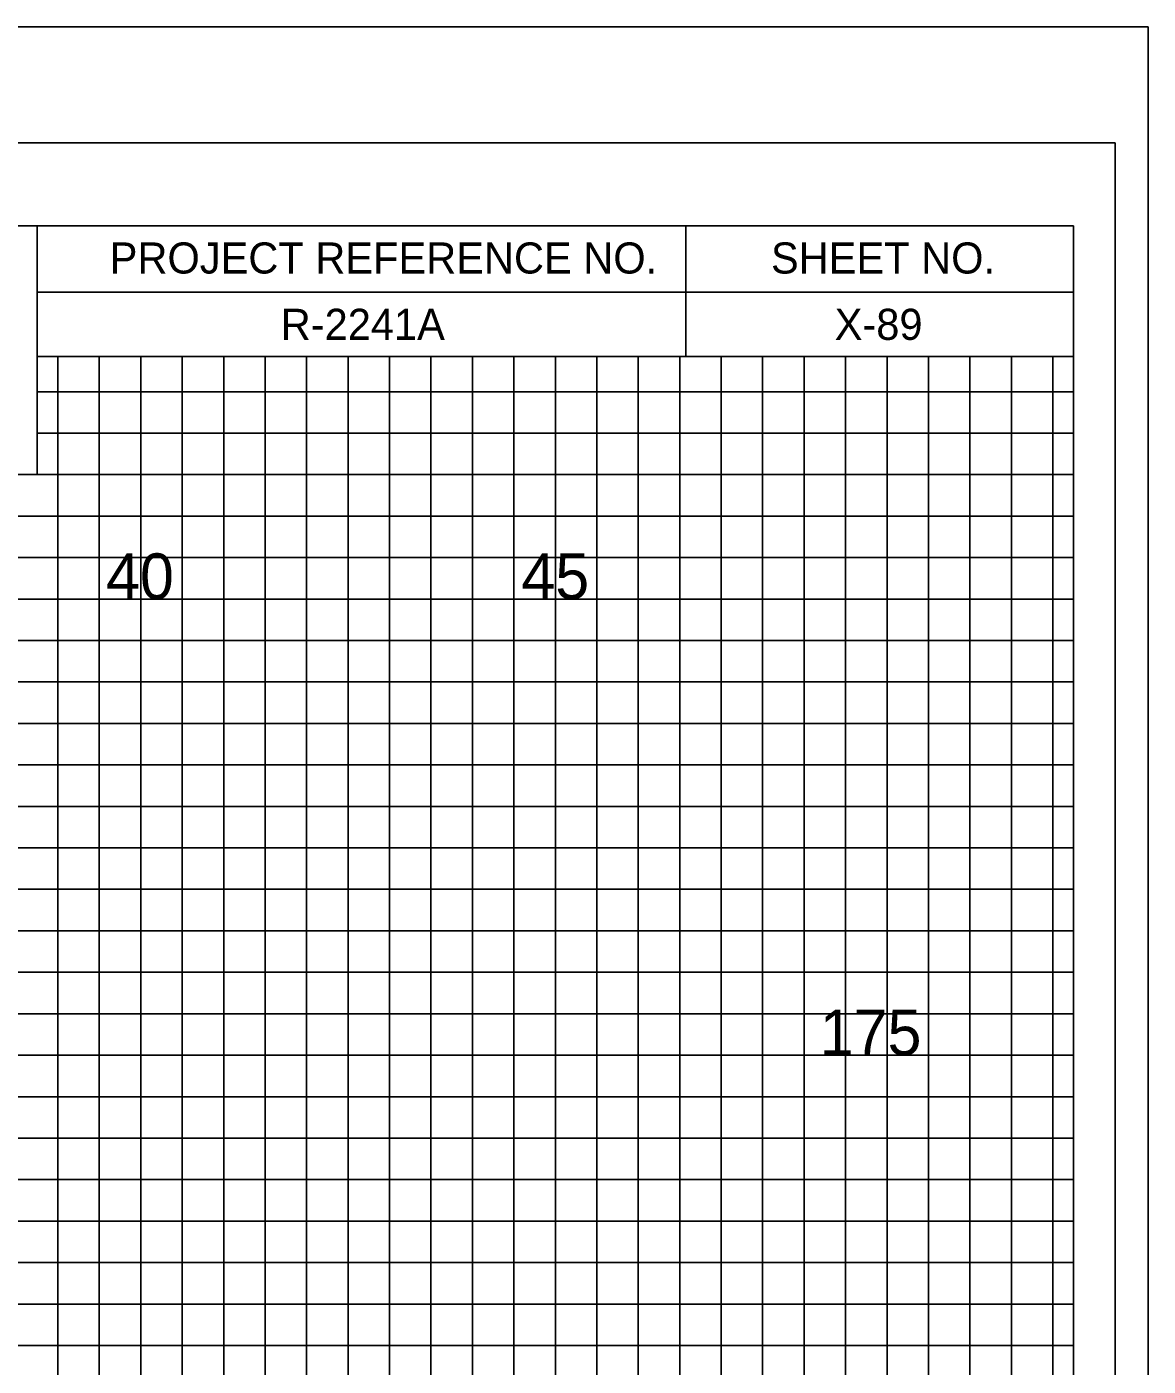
# Model space of a CAD drawing. Extents: x -4 to 103, y -2 to 6583.
# Drawn here: x 89.88 to 103.4, y 6283.85 to 6300 of the extents above; entities that cross this region are included whole.
import ezdxf

# ---------------------------------------------------------------- set-up
doc = ezdxf.new("R2010")
doc.units = 0
for name, color, linetype in [('Prop XS Elevation Labels', 7, 'Continuous'), ('Prop XS Offset Labels', 7, 'Continuous'), ('Prop XS Project Number', 7, 'Continuous'), ('Prop XS Sheet Number', 7, 'Continuous'), ('Sheet Cross Section CELL', 7, 'Continuous'), ('Sheet Cross Section Grid Major CELL', 7, 'Continuous'), ('Sheet Cross Section Grid Middle CELL', 7, 'Continuous'), ('Sheet Cutting Line CELL', 7, 'Continuous'), ('Sheet DOT Grid CELL', 7, 'Continuous'), ('Sheet Plot Border Inside CELL', 7, 'Continuous'), ('Sheet Plot Border Outside CELL', 7, 'Continuous')]:
    doc.layers.add(name, color=color, linetype=linetype)

msp = doc.modelspace()

# ---------------------------------------------------------------- linework, layer by layer
at = {"layer": 'Sheet Cross Section CELL'}
for p, q in [((90, 6297.6), (102.5, 6297.6)), ((90, 6297.6), (102.5, 6297.6)), ((97.825, 6296.025), (97.825, 6297.6)), ((101.875, 6297.6), (101.875, 6297.6)), ((102.5, 6297.6), (102.5, 6297.6)), ((102.5, 6296.025), (102.5, 6297.6)), ((102.5, 6297.6), (102.5, 6297.6)), ((102.5, 6297.6), (102.5, 6297.6)), ((102.5, 6296.025), (102.5, 6297.6)), ((90, 6296.8), (102.5, 6296.8)), ((90, 6296.025), (102.5, 6296.025)), ((99.4, 6296.025), (99.4, 6296.025)), ((99.4, 6296.025), (99.4, 6296.025))]:
    msp.add_line(p, q, dxfattribs=at)
for points in [[(102.5, 6297.6), (0, 6297.6), (0, 6232.6), (102.5, 6232.6)], [(83.75, 6297.6), (90, 6297.6), (90, 6294.6), (83.75, 6294.6)]]:
    msp.add_lwpolyline(points, close=True, dxfattribs=at)
at = {"layer": 'Sheet Cross Section Grid Major CELL'}
for points in [[(91.25, 6232.6), (91.25, 6296.025), (93.75, 6296.025), (93.75, 6232.6)], [(96.25, 6232.6), (96.25, 6296.025), (98.75, 6296.025), (98.75, 6232.6)], [(101.25, 6232.6), (101.25, 6296.025)], [(90, 6295.1), (102.5, 6295.1)], [(0, 6290.1), (102.5, 6290.1), (102.5, 6292.6), (0, 6292.6)], [(0, 6285.1), (102.5, 6285.1), (102.5, 6287.6), (0, 6287.6)]]:
    msp.add_lwpolyline(points, dxfattribs=at)
at = {"layer": 'Sheet Cross Section Grid Middle CELL'}
for points in [[(90.25, 6232.6), (90.25, 6296.025), (90.75, 6296.025), (90.75, 6232.6)], [(91.75, 6232.6), (91.75, 6296.025), (92.25, 6296.025), (92.25, 6232.6)], [(92.75, 6232.6), (92.75, 6296.025), (93.25, 6296.025), (93.25, 6232.6)], [(94.25, 6232.6), (94.25, 6296.025), (94.75, 6296.025), (94.75, 6232.6)], [(95.25, 6232.6), (95.25, 6296.025), (95.75, 6296.025), (95.75, 6232.6)], [(96.75, 6232.6), (96.75, 6296.025), (97.25, 6296.025), (97.25, 6232.6)], [(97.75, 6232.6), (97.75, 6296.025), (98.25, 6296.025), (98.25, 6232.6)], [(99.25, 6232.6), (99.25, 6296.025), (99.75, 6296.025), (99.75, 6232.6)], [(100.25, 6232.6), (100.25, 6296.025)], [(100.25, 6296.025), (100.75, 6296.025), (100.75, 6232.6), (101.75, 6232.6), (101.75, 6296.025), (102.25, 6296.025), (102.25, 6232.6)], [(102.5, 6294.6), (102.5, 6295.6), (90, 6295.6)], [(0, 6294.1), (102.5, 6294.1), (102.5, 6294.6), (0, 6294.6)], [(0, 6293.1), (102.5, 6293.1), (102.5, 6293.6), (0, 6293.6)], [(0, 6291.6), (102.5, 6291.6), (102.5, 6292.1), (0, 6292.1)], [(0, 6290.6), (102.5, 6290.6), (102.5, 6291.1), (0, 6291.1)], [(0, 6289.1), (102.5, 6289.1), (102.5, 6289.6), (0, 6289.6)], [(0, 6288.1), (102.5, 6288.1), (102.5, 6288.6), (0, 6288.6)], [(0, 6286.6), (102.5, 6286.6), (102.5, 6287.1), (0, 6287.1)], [(0, 6285.6), (102.5, 6285.6), (102.5, 6286.1), (0, 6286.1)], [(0, 6284.1), (102.5, 6284.1), (102.5, 6284.6), (0, 6284.6)]]:
    msp.add_lwpolyline(points, dxfattribs=at)
at = {"layer": 'Sheet Cutting Line CELL'}
msp.add_line((-3.5, 6300), (103.4, 6300), dxfattribs=at)
at = {"layer": 'Sheet DOT Grid CELL'}
for p, q in [((91.25, 6232.6), (91.25, 6296.025)), ((93.75, 6232.6), (93.75, 6296.025)), ((96.25, 6232.6), (96.25, 6296.025)), ((98.75, 6232.6), (98.75, 6296.025)), ((101.25, 6232.6), (101.25, 6296.025)), ((90, 6295.1), (102.5, 6295.1)), ((0, 6292.6), (102.5, 6292.6)), ((0, 6290.1), (102.5, 6290.1)), ((0, 6287.6), (102.5, 6287.6)), ((0, 6285.1), (102.5, 6285.1))]:
    msp.add_line(p, q, dxfattribs=at)
at = {"layer": 'Sheet Plot Border Inside CELL'}
msp.add_lwpolyline([(103, 6298.6), (-2.8, 6298.6), (-2.8, 6231.6), (103, 6231.6)], close=True, dxfattribs=at)
at = {"layer": 'Sheet Plot Border Outside CELL'}
msp.add_lwpolyline([(103.4, 6300), (-3.5, 6300), (-3.5, 6230.175), (103.4, 6230.175)], close=True, dxfattribs=at)

# ---------------------------------------------------------------- texts
at = {"layer": 'Prop XS Elevation Labels'}
msp.add_text('175', height=0.55, dxfattribs=at).set_placement((99.438, 6287.6))
at = {"layer": 'Prop XS Offset Labels'}
for s, p in [('40', (90.831, 6293.1)), ('45', (95.84, 6293.1))]:
    msp.add_text(s, height=0.55, dxfattribs=at).set_placement(p)
at = {"layer": 'Prop XS Project Number'}
msp.add_text('R-2241A', height=0.375, dxfattribs=at).set_placement((92.938, 6296.225))
at = {"layer": 'Prop XS Sheet Number'}
msp.add_text('X-89', height=0.375, dxfattribs=at).set_placement((99.619, 6296.225))
at = {"layer": 'Sheet Cross Section CELL'}
for s, p in [('PROJECT REFERENCE NO.', (90.875, 6297.025)), ('SHEET NO.', (98.85, 6297.025))]:
    msp.add_text(s, height=0.375, dxfattribs=at).set_placement(p)

doc.saveas('drawing.dxf')
